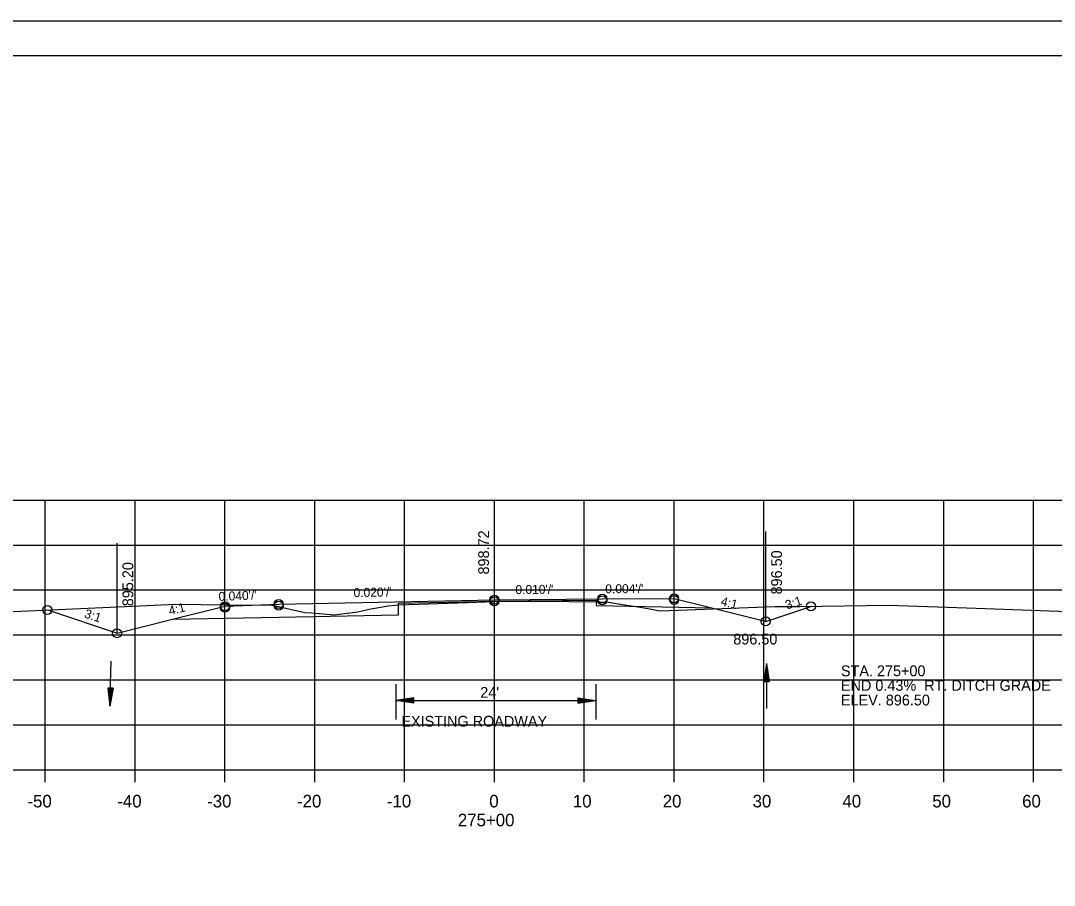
# Model space of a CAD drawing. Extents: x 1486524 to 1499135, y 326561 to 337924.
# Drawn here: x 1488930.2 to 1489045.2, y 330976.4 to 331072.6 of the extents above; entities that cross this region are included whole.
import ezdxf

# ---------------------------------------------------------------- set-up
doc = ezdxf.new("R2010")
doc.units = 0
for name, color, linetype in [('E_Const Align', 7, 'Continuous'), ('E_Const Align Station', 7, 'Continuous'), ('E_Ownership Information', 7, 'Continuous'), ('E_Property Line', 7, 'Continuous'), ('E_Proposed ROW and Easements', 7, 'Continuous'), ('E_Proposed ROW Fig Annot', 7, 'Continuous'), ('E_Quarter Calls', 7, 'Continuous'), ('E_Survey Point', 7, 'Continuous'), ('E_Title Sheet', 7, 'Continuous'), ('E_Tract Number', 7, 'Continuous'), ('R_Water Annot', 7, 'Continuous'), ('R_Xsect Elev', 7, 'Continuous'), ('R_Xsect Slope', 7, 'Continuous')]:
    doc.layers.add(name, color=color, linetype=linetype)

msp = doc.modelspace()

# ---------------------------------------------------------------- linework, layer by layer
at = {"layer": 'E_Const Align'}
for p, q in [((1488842.89, 330989.25), (1489122.89, 330989.25)), ((1488932.89, 330987.85), (1488932.89, 330989.25)), ((1488942.89, 330987.85), (1488942.89, 330989.25)), ((1488952.89, 330987.85), (1488952.89, 330989.25)), ((1488962.89, 330987.85), (1488962.89, 330989.25)), ((1488972.89, 330987.85), (1488972.89, 330989.25)), ((1488982.89, 330987.85), (1488982.89, 330989.25)), ((1488992.89, 330987.85), (1488992.89, 330989.25)), ((1489002.89, 330987.85), (1489002.89, 330989.25)), ((1489012.89, 330987.85), (1489012.89, 330989.25)), ((1489022.89, 330987.85), (1489022.89, 330989.25)), ((1489032.89, 330987.85), (1489032.89, 330989.25)), ((1489042.89, 330987.85), (1489042.89, 330989.25))]:
    msp.add_line(p, q, dxfattribs=at)
at = {"layer": 'E_Ownership Information'}
for p, q in [((1488842.89, 331019.25), (1489122.89, 331019.25)), ((1488932.89, 330989.25), (1488932.89, 331019.25)), ((1488942.89, 330989.25), (1488942.89, 331019.25)), ((1488952.89, 330989.25), (1488952.89, 331019.25)), ((1488962.89, 330989.25), (1488962.89, 331019.25)), ((1488972.89, 330989.25), (1488972.89, 331019.25)), ((1488982.89, 330989.25), (1488982.89, 331019.25)), ((1488992.89, 330989.25), (1488992.89, 331019.25)), ((1489002.89, 330989.25), (1489002.89, 331019.25)), ((1489012.89, 330989.25), (1489012.89, 331019.25)), ((1489022.89, 330989.25), (1489022.89, 331019.25)), ((1489032.89, 330989.25), (1489032.89, 331019.25)), ((1489042.89, 330989.25), (1489042.89, 331019.25)), ((1488842.89, 331014.25), (1489122.89, 331014.25)), ((1488842.89, 331009.25), (1489122.89, 331009.25)), ((1488842.89, 331004.25), (1489122.89, 331004.25)), ((1488842.89, 330999.25), (1489122.89, 330999.25)), ((1488842.89, 330994.25), (1489122.89, 330994.25)), ((1488842.89, 330989.25), (1489122.89, 330989.25))]:
    msp.add_line(p, q, dxfattribs=at)
at = {"layer": 'E_Property Line'}
for p, q in [((1488824.89, 331068.71), (1489141.07, 331068.71)), ((1488977.41, 331068.45), (1488977.41, 331068.45)), ((1488977.41, 331068.45), (1488977.41, 331068.45))]:
    msp.add_line(p, q, dxfattribs=at)
at = {"layer": 'E_Proposed ROW and Easements'}
for p, q in [((1488971.92, 330998.76), (1488971.92, 330994.83)), ((1488994.19, 330998.76), (1488994.19, 330994.83)), ((1488973.92, 330997.24), (1488971.92, 330996.94)), ((1488973.92, 330996.64), (1488971.92, 330996.94)), ((1488973.92, 330997.19), (1488972.25, 330996.94)), ((1488973.92, 330996.69), (1488972.25, 330996.94)), ((1488973.92, 330997.14), (1488972.59, 330996.94)), ((1488973.92, 330996.74), (1488972.59, 330996.94)), ((1488973.92, 330997.09), (1488972.93, 330996.94)), ((1488973.92, 330996.79), (1488972.93, 330996.94)), ((1488973.92, 330997.04), (1488973.27, 330996.94)), ((1488973.92, 330996.84), (1488973.27, 330996.94)), ((1488973.92, 330996.99), (1488973.6, 330996.94)), ((1488973.92, 330996.89), (1488973.6, 330996.94)), ((1488973.92, 330996.64), (1488973.92, 330997.24)), ((1488992.19, 330997.24), (1488994.19, 330996.94)), ((1488992.19, 330997.24), (1488992.19, 330996.64)), ((1488992.19, 330997.19), (1488993.86, 330996.94)), ((1488992.19, 330997.14), (1488993.52, 330996.94)), ((1488992.19, 330997.09), (1488993.18, 330996.94)), ((1488992.19, 330997.04), (1488992.84, 330996.94)), ((1488992.19, 330996.99), (1488992.51, 330996.94)), ((1488992.19, 330996.64), (1488994.19, 330996.94)), ((1488992.19, 330996.85), (1488992.84, 330996.94)), ((1488992.19, 330996.75), (1488993.52, 330996.94)), ((1488992.19, 330996.69), (1488993.86, 330996.94)), ((1488992.19, 330996.8), (1488993.18, 330996.94)), ((1488992.19, 330996.9), (1488992.51, 330996.94))]:
    msp.add_line(p, q, dxfattribs=at)
at = {"layer": 'E_Proposed ROW Fig Annot'}
for p, q in [((1489012.91, 330999.07), (1489013.21, 331001.07)), ((1489012.96, 330999.07), (1489013.21, 331000.73)), ((1489013.01, 330999.07), (1489013.21, 331000.39)), ((1489013.51, 330999.07), (1489013.21, 331001.07)), ((1489013.46, 330999.07), (1489013.21, 331000.73)), ((1489013.41, 330999.07), (1489013.21, 331000.39)), ((1489013.06, 330999.07), (1489013.21, 331000.06)), ((1489013.11, 330999.07), (1489013.21, 330999.72)), ((1489013.16, 330999.07), (1489013.21, 330999.38)), ((1489013.36, 330999.07), (1489013.21, 331000.06)), ((1489013.31, 330999.07), (1489013.21, 330999.72)), ((1489013.26, 330999.07), (1489013.21, 330999.38)), ((1488939.85, 330998.33), (1488940.08, 330996.32)), ((1488940.45, 330998.31), (1488939.85, 330998.33)), ((1488939.85, 330998.33), (1488940.08, 330996.32)), ((1488940.45, 330998.31), (1488939.85, 330998.33)), ((1488939.9, 330998.33), (1488940.09, 330996.66)), ((1488939.9, 330998.33), (1488940.09, 330996.66)), ((1488939.95, 330998.33), (1488940.1, 330997)), ((1488939.95, 330998.33), (1488940.1, 330997)), ((1488940, 330998.33), (1488940.12, 330997.33)), ((1488940, 330998.33), (1488940.12, 330997.33)), ((1488940.05, 330998.32), (1488940.13, 330997.67)), ((1488940.05, 330998.32), (1488940.13, 330997.67)), ((1488940.45, 330998.31), (1488940.08, 330996.32)), ((1488940.45, 330998.31), (1488940.08, 330996.32)), ((1488940.4, 330998.31), (1488940.09, 330996.66)), ((1488940.4, 330998.31), (1488940.09, 330996.66)), ((1488940.34, 330998.32), (1488940.1, 330997)), ((1488940.1, 330998.32), (1488940.14, 330998.01)), ((1488940.34, 330998.32), (1488940.1, 330997)), ((1488940.1, 330998.32), (1488940.14, 330998.01)), ((1488940.29, 330998.32), (1488940.12, 330997.33)), ((1488940.29, 330998.32), (1488940.12, 330997.33)), ((1488940.24, 330998.32), (1488940.13, 330997.67)), ((1488940.24, 330998.32), (1488940.13, 330997.67)), ((1488940.19, 330998.32), (1488940.14, 330998.01)), ((1488940.19, 330998.32), (1488940.14, 330998.01)), ((1489012.91, 330999.07), (1489013.51, 330999.07)), ((1488971.92, 330996.94), (1488994.19, 330996.94))]:
    msp.add_line(p, q, dxfattribs=at)
at = {"layer": 'E_Quarter Calls'}
msp.add_line((1488812.48, 331072.6), (1489145.82, 331072.6), dxfattribs=at)
for points in [[(1488812.48, 331072.6), (1489145.82, 331072.6), (1489145.82, 330859.26), (1488812.48, 330859.26)], [(1489058.81, 331068.71), (1489058.81, 331058.83), (1489094.54, 331058.83), (1489094.54, 331055.91), (1489117.74, 331055.91), (1489117.74, 331031.57), (1489141.07, 331031.57), (1489141.07, 330863.25), (1488824.89, 330863.25), (1488824.89, 331068.71)]]:
    msp.add_lwpolyline(points, close=True, dxfattribs=at)
for centre in [(1488982.89, 331008.16), (1488982.89, 331008.16), (1488982.89, 331007.99), (1488994.89, 331008.28), (1488994.89, 331008.28), (1488994.89, 331008.11), (1489002.89, 331008.31), (1489002.89, 331008.31), (1489002.89, 331008.14), (1488933.14, 331007.03), (1488933.14, 331007.03), (1488952.89, 331007.44), (1488952.89, 331007.44), (1488952.89, 331007.27), (1488958.89, 331007.68), (1488958.89, 331007.68), (1488958.89, 331007.51), (1489018.12, 331007.42), (1489013.09, 331005.75), (1489013.09, 331005.75), (1488940.89, 331004.44), (1488940.89, 331004.44)]:
    msp.add_circle(centre, 0.5, dxfattribs=at)
at = {"layer": 'E_Survey Point'}
msp.add_lwpolyline([(1488947.06, 331005.99), (1488958.89, 331006.22), (1488972.21, 331006.49), (1488972.21, 331007.78), (1488982.89, 331008), (1488994.22, 331008.11), (1488994.23, 331007.52), (1489007.08, 331007.27)], dxfattribs=at)
at = {"layer": 'E_Title Sheet'}
msp.add_lwpolyline([(1488933.14, 331007.03), (1488940.89, 331004.44), (1488947.06, 331005.99), (1488952.89, 331007.44), (1488958.89, 331007.68), (1488982.89, 331008.16), (1488994.89, 331008.28), (1489002.89, 331008.31), (1489007.08, 331007.27), (1489012.89, 331005.81), (1489013.09, 331005.75), (1489018.12, 331007.42)], dxfattribs=at)
at = {"layer": 'E_Tract Number'}
msp.add_lwpolyline([(1488926.01, 331006.71), (1488943.43, 331007.49), (1488947.38, 331007.66), (1488953.2, 331007.61), (1488958.16, 331007.55), (1488958.54, 331007.48), (1488961.8, 331006.75), (1488962.52, 331006.69), (1488965.08, 331006.49), (1488965.62, 331006.55), (1488967.67, 331006.83), (1488968.96, 331007.11), (1488971.05, 331007.5), (1488971.84, 331007.56), (1488972.21, 331007.59), (1488979.9, 331007.86), (1488983.86, 331008), (1488991.21, 331007.96), (1488994.22, 331007.93), (1488994.59, 331007.92), (1488995.58, 331007.89), (1488996.65, 331007.71), (1488999.1, 331007.33), (1489000.19, 331007.14), (1489001.25, 331006.93), (1489002.35, 331006.98), (1489003.39, 331006.99), (1489011.11, 331007.28), (1489014.11, 331007.4), (1489016.86, 331007.41), (1489026.77, 331007.54), (1489036.49, 331007.21), (1489053.86, 331006.6)], dxfattribs=at)
at = {"layer": 'R_Water Annot'}
for p, q in [((1488940.08, 330996.32), (1488940.24, 331001.32)), ((1489013.21, 330996.07), (1489013.21, 331001.07))]:
    msp.add_line(p, q, dxfattribs=at)
at = {"layer": 'R_Xsect Elev'}
for p, q in [((1488982.89, 331007.97), (1488982.89, 331017.97)), ((1489013.09, 331005.75), (1489013.09, 331015.75)), ((1488940.89, 331004.44), (1488940.89, 331014.44))]:
    msp.add_line(p, q, dxfattribs=at)

# ---------------------------------------------------------------- texts
at = {"layer": 'E_Const Align Station'}
for s, p in [('-50', (1488930.92, 330985.05)), ('-40', (1488940.92, 330985.05)), ('-30', (1488950.92, 330985.05)), ('-20', (1488960.92, 330985.05)), ('-10', (1488970.92, 330985.05)), ('0', (1488982.32, 330985.05)), ('10', (1488991.62, 330985.05)), ('20', (1489001.62, 330985.05)), ('30', (1489011.62, 330985.05)), ('40', (1489021.62, 330985.05)), ('50', (1489031.62, 330985.05)), ('60', (1489041.62, 330985.05)), ('275+00', (1488978.82, 330982.95))]:
    msp.add_text(s, height=1.4, dxfattribs=at).set_placement(p)
at = {"layer": 'E_Proposed ROW Fig Annot'}
for s, p in [('STA. 275+00 ', (1489021.45, 330999.65)), ('END 0.43%  RT. DITCH GRADE', (1489021.45, 330998.03)), ("24'", (1488981.31, 330997.25)), ('ELEV. 896.50', (1489021.45, 330996.4)), ('EXISTING ROADWAY', (1488972.53, 330994.04))]:
    msp.add_text(s, height=1.2, dxfattribs=at).set_placement(p)
at = {"layer": 'R_Xsect Elev'}
for s, rotation, p in [('898.72', 90, (1488982.29, 331010.97)), ('896.50', 90, (1489014.89, 331008.75)), ('895.20', 90, (1488942.69, 331007.44)), ('896.50', 360, (1489009.47, 331003.18))]:
    msp.add_text(s, height=1.2, rotation=rotation, dxfattribs=at).set_placement(p)
at = {"layer": 'R_Xsect Slope'}
for s, rotation, p in [("0.010'/'", 0.5494, (1488985.23, 331008.79)), ("0.004'/'", 0.2526, (1488995.23, 331008.88)), ("0.040'/'", 2.2906, (1488952.21, 331008.02)), ("0.020'/'", 1.1458, (1488967.22, 331008.45)), ('3:1', 18.4349, (1489015.45, 331007.06)), ('4:1', 14.0362, (1488946.76, 331006.43)), ('4:1', 345.9638, (1489008.01, 331007.55)), ('3:1', 341.5651, (1488937.17, 331006.21))]:
    msp.add_text(s, height=1, rotation=rotation, dxfattribs=at).set_placement(p)

doc.saveas('drawing.dxf')
